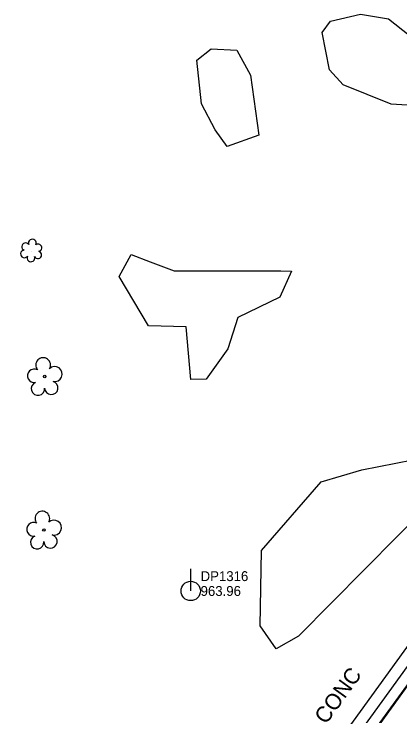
# Model space of a CAD drawing. Extents: x 1182322 to 1186765, y 572295 to 575411.
# Drawn here: x 1184483.1 to 1184580.8, y 574141.3 to 574318.9 of the extents above; entities that cross this region are included whole.
import ezdxf

# ---------------------------------------------------------------- set-up
doc = ezdxf.new("R2010")
doc.units = 0
for name, color, linetype in [('Exist Roads EOP Other', 7, 'Continuous'), ('Exist Roads EOP Other Text', 7, 'Continuous'), ('Exist Structure Major Deck Tunnel Box Culvert', 7, 'Continuous'), ('Exist Utilities Power Pole CELL', 7, 'Continuous'), ('Exist Utilities Power Pole Cogo Elevation', 7, 'Continuous'), ('Exist Utilities Power Pole Cogo Number', 7, 'Continuous'), ('Exist Vegetation Shrub CELL', 7, 'Continuous'), ('Exist Vegetation Tree CELL', 7, 'Continuous'), ('Exist Vegetation Woods Line', 7, 'Continuous')]:
    doc.layers.add(name, color=color, linetype=linetype)

msp = doc.modelspace()

# ---------------------------------------------------------------- linework, layer by layer
at = {"layer": 'Exist Roads EOP Other'}
for points in [[(1184463.12, 573985.42), (1184462.06, 573984.07), (1184460.82, 573983.08), (1184458.87, 573982.35), (1184456.31, 573982.33), (1184456.12, 573981.54), (1184458.12, 573981.34), (1184461.07, 573982.24), (1184464.01, 573984.95), (1184494.8, 574027.86), (1184529.82, 574076.23), (1184565.24, 574125.11), (1184601.2, 574174.6), (1184602.61, 574177.35), (1184602.83, 574180.42), (1184601.88, 574182.63), (1184601.18, 574182.41)], [(1184463.12, 573985.42), (1184492.71, 574029.43), (1184527.88, 574078), (1184563.09, 574126.64), (1184598.89, 574176.1), (1184600.31, 574175.09), (1184601.41, 574176.56), (1184601.84, 574177.68), (1184601.95, 574180.2), (1184601.18, 574182.41)], [(1184592.66, 574172.64), (1184586.47, 574164.08), (1184564.32, 574133.54)]]:
    msp.add_lwpolyline(points, dxfattribs=at)
at = {"layer": 'Exist Structure Major Deck Tunnel Box Culvert'}
msp.add_lwpolyline([(1184464.76, 573985.74), (1184495.08, 574027.74), (1184530.07, 574076.02), (1184565.47, 574125.01), (1184600.57, 574173.47), (1184629.74, 574166.14)], dxfattribs=at)
at = {"layer": 'Exist Utilities Power Pole CELL'}
for q in [(1184527.84, 574178.56), (1184527.84, 574172.93)]:
    msp.add_line((1184527.84, 574172.93), q, dxfattribs=at)
msp.add_circle((1184527.84, 574172.93), 2.45, dxfattribs=at)
at = {"layer": 'Exist Vegetation Shrub CELL'}
msp.add_line((1184487.51, 574258.9), (1184487.51, 574258.9), dxfattribs=at)
for centre, radius, start, end in [((1184487.74, 574260.95), 0.99, 334.8391, 200.4717), ((1184486.03, 574260.03), 0.968, 35.8908, 245.4216), ((1184489.18, 574259.77), 0.929, 284.4567, 126.0861), ((1184485.71, 574258.2), 0.955, 95.1099, 327.9534), ((1184489.15, 574257.98), 0.937, 204.9913, 73.4601), ((1184487.38, 574257.22), 0.984, 151.2797, 21.387)]:
    msp.add_arc(centre, radius, start, end, dxfattribs=at)
at = {"layer": 'Exist Vegetation Tree CELL'}
for p, q in [((1184490.86, 574227.22), (1184490.86, 574227.22)), ((1184490.67, 574188.37), (1184490.67, 574188.37))]:
    msp.add_line(p, q, dxfattribs=at)
for centre in [(1184490.86, 574227.22), (1184490.67, 574188.37)]:
    msp.add_circle(centre, 0.326, dxfattribs=at)
for centre, radius, start, end in [((1184490.47, 574230.1), 1.86, 330.1651, 219.7134), ((1184493.4, 574227.81), 1.9, 257.1011, 134.1999), ((1184488.25, 574227.38), 1.73, 62.6636, 279.3457), ((1184492.53, 574224.32), 1.7, 181.2822, 74.56), ((1184489.15, 574224.1), 1.69, 111.5671, 6.231), ((1184490.28, 574191.24), 1.86, 330.1651, 219.7134), ((1184493.21, 574188.96), 1.9, 257.1011, 134.1999), ((1184488.06, 574188.52), 1.73, 62.6636, 279.3457), ((1184488.96, 574185.25), 1.69, 111.5671, 6.231), ((1184492.34, 574185.47), 1.7, 181.2822, 74.56)]:
    msp.add_arc(centre, radius, start, end, dxfattribs=at)
at = {"layer": 'Exist Vegetation Woods Line'}
for points in [[(1184563, 574304.78), (1184561.16, 574314.27), (1184563.2, 574317.12), (1184570.85, 574318.92), (1184577.93, 574317.71), (1184586.77, 574310.71), (1184591.59, 574304.76), (1184591.54, 574300.25), (1184586.63, 574295.6), (1184578.6, 574296.12), (1184566.41, 574300.98), (1184563, 574304.78)], [(1184530.55, 574296.22), (1184529.37, 574307.27), (1184533, 574310.13), (1184539.55, 574309.76), (1184542.98, 574303.44), (1184545.09, 574288.31), (1184537.11, 574285.4), (1184534.02, 574289.65), (1184530.55, 574296.22)], [(1184517.11, 574240), (1184509.74, 574252.54), (1184512.79, 574258.07), (1184517.6, 574256.22), (1184523.67, 574253.92), (1184550.67, 574253.9), (1184553.33, 574253.82), (1184553.33, 574253.82), (1184550.45, 574247.25), (1184539.78, 574242.17), (1184537.26, 574234.21), (1184531.78, 574226.55), (1184527.84, 574226.43), (1184526.69, 574239.73), (1184517.11, 574240)], [(1184545.46, 574164.11), (1184545.73, 574183.21), (1184560.85, 574200.54), (1184571.19, 574203.58), (1184588.37, 574206.96), (1184592.44, 574201.55), (1184588.59, 574195.22), (1184555.15, 574161.48), (1184549.46, 574158.29), (1184545.46, 574164.11)]]:
    msp.add_lwpolyline(points, dxfattribs=at)

# ---------------------------------------------------------------- texts
at = {"layer": 'Exist Roads EOP Other Text'}
msp.add_text('CONC', height=4, rotation=54.103, dxfattribs=at).set_placement((1184562.1, 574138.97))
at = {"layer": 'Exist Utilities Power Pole Cogo Elevation'}
msp.add_text('963.96', height=2.5, dxfattribs=at).set_placement((1184530.34, 574171.68))
at = {"layer": 'Exist Utilities Power Pole Cogo Number'}
msp.add_text('DP1316', height=2.5, dxfattribs=at).set_placement((1184530.34, 574175.43))

doc.saveas('drawing.dxf')
